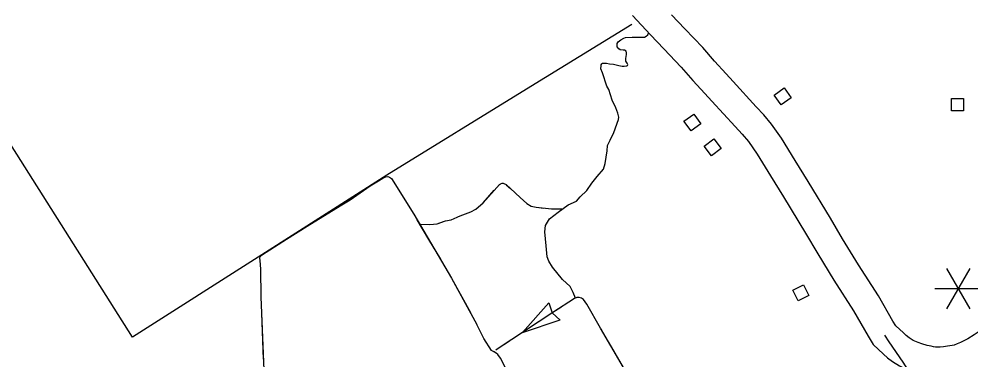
# Model space of a CAD drawing. Extents: x 1084508 to 1142749, y 1057638 to 1093403.
# Drawn here: x 1137247 to 1139821, y 1066930 to 1067854 of the extents above; entities that cross this region are included whole.
import ezdxf

# ---------------------------------------------------------------- set-up
doc = ezdxf.new("R2010")
doc.units = 0
for name, color, linetype in [('Level 10', 7, 'Continuous'), ('Level 35', 7, 'Continuous'), ('Level 43', 7, 'Continuous'), ('Level 45', 7, 'Continuous'), ('Level 48', 7, 'Continuous'), ('Level 5', 7, 'Continuous'), ('Level 56', 7, 'Continuous')]:
    doc.layers.add(name, color=color, linetype=linetype)

msp = doc.modelspace()

# ---------------------------------------------------------------- linework, layer by layer
at = {"layer": 'Level 10'}
for points in [[(1138906.3, 1067863.1), (1138954.8, 1067811.1), (1138990.8, 1067773.1), (1139037.9, 1067723.3), (1139069.7, 1067686.8), (1139102, 1067651.8), (1139120.9, 1067631.1), (1139183.5, 1067562.6), (1139202.8, 1067542.2), (1139220, 1067521.5), (1139243.4, 1067487.7), (1139279, 1067429.1), (1139314.3, 1067372.1), (1139374.4, 1067273.9), (1139407.1, 1067217.8), (1139450.8, 1067146.1), (1139504.1, 1067062.8), (1139543.1, 1066994.9), (1139557.2, 1066972.4)], [(1139618.4, 1067022.5), (1139610.4, 1067035.3), (1139571.2, 1067103.5), (1139517.4, 1067187.7), (1139474.5, 1067258), (1139441.7, 1067314.1), (1139381.1, 1067413.2), (1139345.9, 1067470.1), (1139309.2, 1067530.5), (1139282.5, 1067569), (1139261.5, 1067594.2), (1139241, 1067616), (1139178.9, 1067684), (1139159.9, 1067704.8), (1139128.2, 1067739.1), (1139096, 1067776.1), (1139047.8, 1067827.1), (1139012, 1067864.8)], [(1139903.4, 1067046.6), (1139830.6, 1066998.4), (1139813.4, 1066987.5), (1139804.3, 1066982.5), (1139793.6, 1066977.3), (1139784.6, 1066973.5), (1139776, 1066970.6), (1139770.3, 1066969.3), (1139758.4, 1066967.4), (1139747, 1066965.6), (1139737.8, 1066964.6), (1139730, 1066964.5), (1139725.6, 1066965), (1139719.9, 1066965.7)], [(1139719.9, 1066965.7), (1139713.9, 1066967.2), (1139703.1, 1066969.7), (1139688.9, 1066973.9), (1139678.8, 1066977.2), (1139665.2, 1066983.2), (1139654.1, 1066990.3), (1139646.4, 1066996.1), (1139638.9, 1067003.2), (1139618.4, 1067022.5)], [(1139557.2, 1066972.4), (1139585.1, 1066946.1), (1139595.7, 1066936.1), (1139609.4, 1066925.7), (1139628.1, 1066913.9), (1139650.8, 1066903.8), (1139665.7, 1066899), (1139682.9, 1066893.9), (1139696.5, 1066890.6), (1139706.8, 1066888.4)]]:
    msp.add_lwpolyline(points, dxfattribs=at)
at = {"layer": 'Level 35'}
msp.add_lwpolyline([(1138751.9, 1067097.2), (1138745.7, 1067112.9), (1138737.6, 1067129), (1138717.2, 1067148.5), (1138689.7, 1067181.7), (1138679.7, 1067197.8), (1138675.5, 1067209.7), (1138672.6, 1067239.1), (1138669.3, 1067277.6), (1138670.7, 1067294.2), (1138681.6, 1067312.2), (1138704.9, 1067330.8), (1138732.4, 1067350.7), (1138755.2, 1067360.7), (1138765.1, 1067372), (1138783.2, 1067389.6), (1138796.4, 1067408.6), (1138810.7, 1067427.1), (1138827.8, 1067446.6), (1138832.5, 1067462.2), (1138837.7, 1067496.9), (1138838.7, 1067510.7), (1138846.3, 1067525.8), (1138855.8, 1067546.3), (1138868.1, 1067581.9), (1138869.5, 1067587.6), (1138866.2, 1067598.5), (1138861, 1067613.2), (1138851, 1067633.6), (1138842, 1067662.6), (1138836.8, 1067672), (1138824.9, 1067708.1), (1138820.2, 1067719), (1138821.1, 1067726.6), (1138821.6, 1067730), (1138823, 1067732.3), (1138824.4, 1067733.8), (1138828.7, 1067734.2), (1138836.3, 1067733.8), (1138843.9, 1067732.3), (1138854.8, 1067731.4), (1138869.5, 1067727.6), (1138878.1, 1067725.7), (1138883.7, 1067725.7), (1138890.9, 1067726.6), (1138892.8, 1067728.1), (1138893.2, 1067730.4), (1138891.8, 1067734.2), (1138888.5, 1067739.4), (1138888.5, 1067746.6), (1138890.4, 1067758), (1138890.4, 1067762.2), (1138889, 1067767), (1138884.2, 1067768.9), (1138880.9, 1067768.9), (1138872.8, 1067769.8), (1138869.5, 1067773.2), (1138864.8, 1067777.9), (1138864.8, 1067783.6), (1138864.8, 1067787.4), (1138867.1, 1067792.1), (1138874.3, 1067797.4), (1138882.8, 1067801.6), (1138887.5, 1067803.5), (1138905.6, 1067804.5), (1138916.5, 1067804.5), (1138925, 1067804.5), (1138928.8, 1067804.5), (1138938.5, 1067804.1), (1138942.9, 1067807.1), (1138947.3, 1067811.1), (1138949.2, 1067815.6)], dxfattribs=at)
at = {"layer": 'Level 43'}
for p, q in [((1138608.4, 1067004.2), (1138679.8, 1067084.9)), ((1138680.1, 1067085.1), (1138688.9, 1067057.8)), ((1138608.4, 1067004.2), (1138710.5, 1067038.4)), ((1138710.3, 1067038.2), (1138689.1, 1067057.4))]:
    msp.add_line(p, q, dxfattribs=at)
for points in [[(1137910, 1066902.7), (1137902.4, 1067100.7), (1137901.2, 1067176.3), (1137899.4, 1067199.7), (1137898.8, 1067205.6), (1137899.4, 1067209.1), (1137902.9, 1067213.8), (1137970.9, 1067257.1), (1138026.5, 1067292.3), (1138119.9, 1067350.3), (1138143, 1067364), (1138196.9, 1067401.5), (1138219.1, 1067415.3), (1138233.5, 1067424.1), (1138239, 1067425.8), (1138244.9, 1067426.7), (1138249.6, 1067425.3), (1138254.6, 1067421.3), (1138314.6, 1067324.7), (1138416.8, 1067152.1), (1138485.6, 1067026.3)], [(1138334, 1067298.1), (1138358.5, 1067297.3), (1138378.4, 1067299.3), (1138400.8, 1067307.2), (1138415.8, 1067309.7), (1138440.2, 1067320.5), (1138468.9, 1067331.7), (1138483, 1067338.8), (1138502.1, 1067356.2), (1138546.5, 1067405.6), (1138548.9, 1067407.3), (1138553.9, 1067408.9), (1138556.8, 1067408.9), (1138558.5, 1067408.5), (1138564.7, 1067405.2), (1138576.7, 1067394.8), (1138602.1, 1067370.3), (1138620.3, 1067354.1), (1138631.9, 1067346.7), (1138645.6, 1067343.8), (1138687.5, 1067339.2), (1138715.3, 1067339.2)], [(1138565, 1067404.9), (1138576.7, 1067394.8), (1138602.1, 1067370.3), (1138620.3, 1067354.1), (1138631.9, 1067346.7), (1138645.6, 1067343.8), (1138666.9, 1067341.4)], [(1138434.2, 1067317.9), (1138440.2, 1067320.5), (1138468.9, 1067331.7), (1138483, 1067338.8), (1138502.1, 1067356.2), (1138532.4, 1067389.9)], [(1138708.2, 1067339.2), (1138715.3, 1067339.2)], [(1138323.4, 1067309.9), (1138355, 1067256.5)], [(1138334, 1067298.1), (1138358.5, 1067297.3), (1138378.4, 1067299.3), (1138395, 1067305.2)], [(1138355, 1067256.5), (1138386.7, 1067203)], [(1138407.8, 1067167.3), (1138416.8, 1067152.1), (1138468, 1067058.6)], [(1139121.2, 1066492.2), (1139098.3, 1066519.1), (1139042.4, 1066625.9), (1138991.3, 1066707.7), (1138969.5, 1066745.7), (1138915.7, 1066845.9), (1138881.8, 1066910), (1138819.7, 1067016.2), (1138782.8, 1067081.7), (1138774.1, 1067094.2), (1138768.5, 1067097.9), (1138762.1, 1067099.1), (1138755.3, 1067099.1), (1138749.6, 1067096.8), (1138690.6, 1067058.7), (1138542.9, 1066960.9), (1138537, 1066956.3)], [(1138822, 1067012.2), (1138819.7, 1067016.2), (1138782.8, 1067081.7), (1138774.1, 1067094.2), (1138768.5, 1067097.9), (1138762.1, 1067099.1), (1138755.3, 1067099.1), (1138749.6, 1067096.8), (1138747, 1067095.1)], [(1138712.2, 1067072.6), (1138690.6, 1067058.7), (1138608.4, 1067004.2)], [(1137908.8, 1066932.4), (1137904.1, 1067056.6)], [(1138562.5, 1066909), (1138549.2, 1066934.8), (1138542.3, 1066944.6), (1138537.2, 1066948.5), (1138525.3, 1066955.8), (1138504.5, 1066988.3), (1138485.6, 1067026.3)], [(1138506, 1066986), (1138504.5, 1066988.3), (1138485.6, 1067026.3)], [(1138573.9, 1066981.4), (1138542.9, 1066960.9), (1138537, 1066956.3)], [(1138903.9, 1066868.1), (1138881.8, 1066910), (1138842.9, 1066976.4)], [(1138598.1, 1066850.9), (1138590.9, 1066861.9), (1138582.7, 1066881.7), (1138562.5, 1066909), (1138549.2, 1066934.8), (1138542.3, 1066944.6), (1138537.2, 1066948.5), (1138530.1, 1066952.9)]]:
    msp.add_lwpolyline(points, dxfattribs=at)
at = {"layer": 'Level 45'}
msp.add_lwpolyline([(1139587.8, 1066997.4), (1139599.5, 1066979.3), (1139637.3, 1066923.9), (1139658.3, 1066891.8), (1139671.3, 1066872), (1139674, 1066866.4), (1139680.2, 1066851.9)], dxfattribs=at)
at = {"layer": 'Level 48'}
for p, q in [((1139818.1, 1067177.6), (1139755.3, 1067068.9)), ((1139755.3, 1067177.6), (1139818.1, 1067068.9)), ((1139723.9, 1067123.3), (1139849.5, 1067123.3))]:
    msp.add_line(p, q, dxfattribs=at)
at = {"layer": 'Level 5'}
for points in [[(1137554.1, 1066991.9), (1136921.5, 1067993.9)], [(1138904.3, 1067838.5), (1138619.7, 1067663.4), (1138241.9, 1067431.1)], [(1138241.9, 1067431.1), (1137904, 1067214.9)], [(1137904, 1067214.9), (1137554.1, 1066991.9)]]:
    msp.add_lwpolyline(points, dxfattribs=at)
at = {"layer": 'Level 56'}
for points in [[(1139308.6, 1067621.2), (1139289.6, 1067647.8), (1139316.3, 1067666.9), (1139335.3, 1067640.2)], [(1139768.8, 1067605.4), (1139768.8, 1067638.1), (1139801.6, 1067638.1), (1139801.6, 1067605.4)], [(1139064.7, 1067550.5), (1139045.4, 1067576.8), (1139071.8, 1067596.2), (1139091.1, 1067569.9)], [(1139119.9, 1067483.3), (1139100.1, 1067509.3), (1139126.2, 1067529.1), (1139146, 1067503.1)], [(1139353.9, 1067090), (1139339.5, 1067119.3), (1139368.9, 1067133.7), (1139383.4, 1067104.4)]]:
    msp.add_lwpolyline(points, close=True, dxfattribs=at)

doc.saveas('drawing.dxf')
